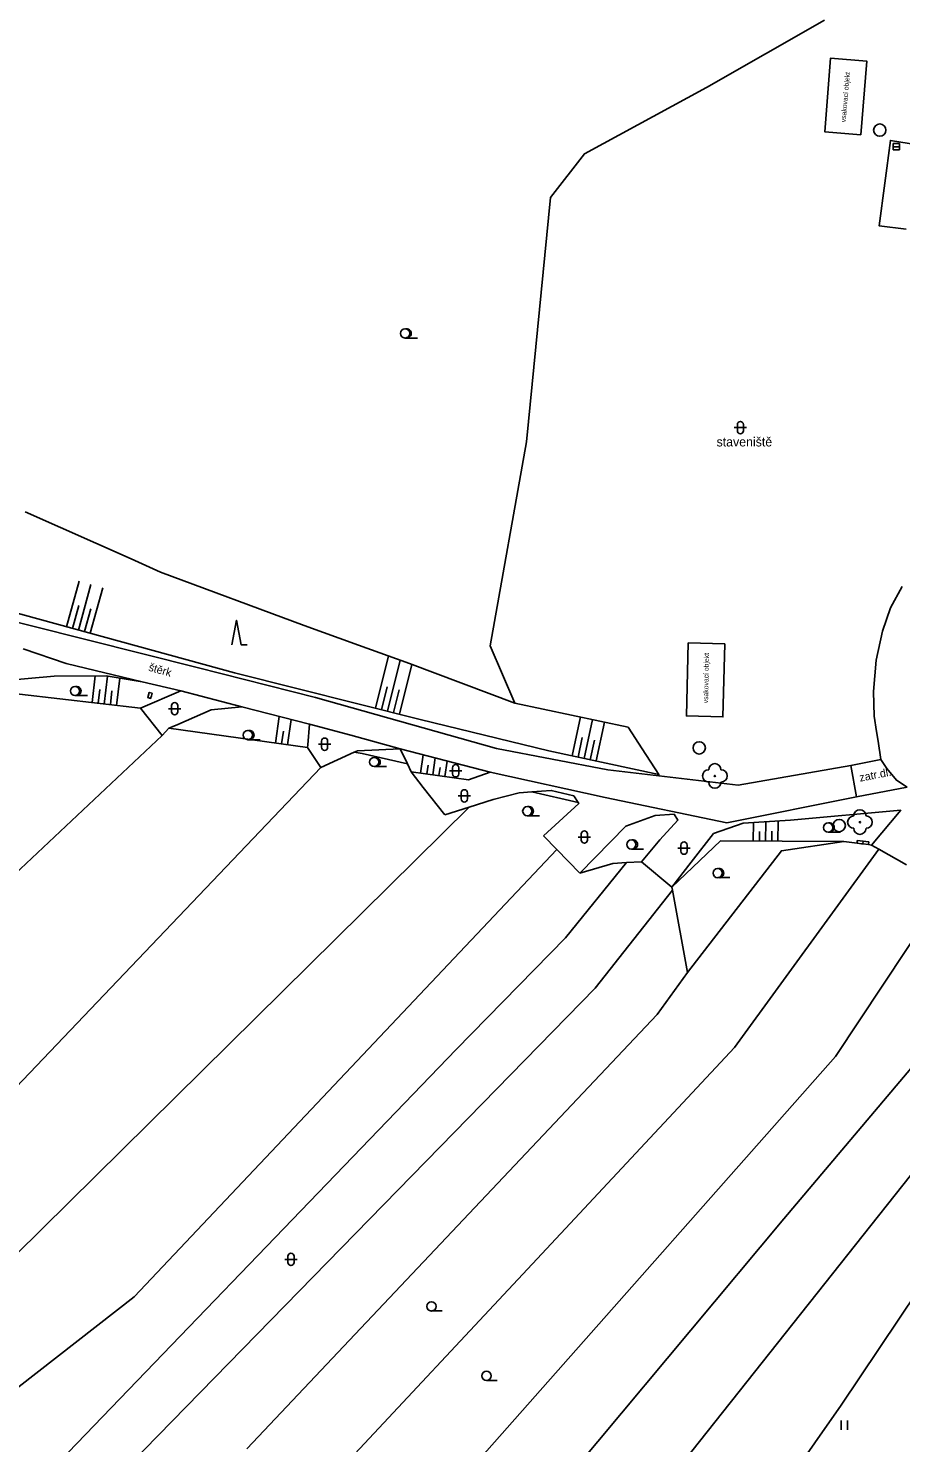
# Model space of a CAD drawing. Extents: x -595546 to -593986, y -1160845 to -1159202.
# Drawn here: x -594860 to -594789.1, y -1160337.3 to -1160222.4 of the extents above; entities that cross this region are included whole.
import ezdxf

# ---------------------------------------------------------------- set-up
doc = ezdxf.new("R2010")
doc.units = 0
for name, color, linetype in [('DOP - rozhrani ploch obecne', 7, 'Continuous'), ('Level 22', 7, 'Continuous'), ('Level 27', 7, 'Continuous'), ('Level 36', 7, 'Continuous'), ('silnoproud - povrch.  znaky a  RIS  skut. velikost', 7, 'Continuous'), ('TM - chodniky - VP', 7, 'Continuous'), ('TM - DSPS - pomocna konstrukcni linie', 7, 'Continuous'), ('TM - horni hrana svahu', 7, 'Continuous'), ('TM - hranice souvisleho porostu (skupiny stromu_ kere)', 7, 'Continuous'), ('TM - komunikace - VP', 7, 'Continuous'), ('TM - nezpevnene cesty a chodniky', 7, 'Continuous'), ('TM - plot drateny_ kovovy - VP', 7, 'Continuous'), ('TM - pomocna konstrukcni linie', 7, 'Continuous'), ('TM - popis povrchu', 7, 'Continuous'), ('TM - poznamka', 7, 'Continuous'), ('TM - rozhrani ploch obecne - VP', 7, 'Continuous'), ('TM - srafovani', 7, 'Continuous'), ('TM - vjezd na pozemek', 7, 'Continuous'), ('TM - zed operna - VP', 7, 'Continuous')]:
    doc.layers.add(name, color=color, linetype=linetype)

msp = doc.modelspace()

# ---------------------------------------------------------------- linework, layer by layer
at = {"layer": 'DOP - rozhrani ploch obecne'}
for points in [[(-594851.61, -1160265.54), (-594860.2, -1160261.72)], [(-594849.22, -1160266.61), (-594851.61, -1160265.54)], [(-594873.96, -1160303.27), (-594849.08, -1160279.88)], [(-594832.84, -1160281.36), (-594833.5, -1160281.25)], [(-594829.17, -1160282.19), (-594832.84, -1160281.36)], [(-594836.19, -1160282.48), (-594865.91, -1160313.65)], [(-594815.32, -1160285.32), (-594819.07, -1160284.47)], [(-594863.19, -1160324.23), (-594824.16, -1160285.7)], [(-594781.02, -1160285.75), (-594794.42, -1160305.96)], [(-594817.04, -1160289.14), (-594851.37, -1160325.46)], [(-594802.61, -1160305.23), (-594790.9, -1160289.12)], [(-594816.33, -1160296.33), (-594811.39, -1160290.21)], [(-594813.93, -1160300.41), (-594807.65, -1160292.45)], [(-594825.2, -1160305.38), (-594816.33, -1160296.33)], [(-594806.42, -1160299.14), (-594808.9, -1160302.53)], [(-594859.71, -1160347.28), (-594813.93, -1160300.41)], [(-594808.9, -1160302.53), (-594842.2, -1160337.83)], [(-594818.64, -1160322.38), (-594802.61, -1160305.23)], [(-594862.34, -1160343.93), (-594825.2, -1160305.38)], [(-594794.42, -1160305.96), (-594847.73, -1160366.26)], [(-594798.61, -1160319.14), (-594787.86, -1160306.42)], [(-594781.38, -1160306.84), (-594818.13, -1160353.2)], [(-594828.82, -1160355.31), (-594798.61, -1160319.14)], [(-594835.4, -1160340.31), (-594818.64, -1160322.38)], [(-594851.37, -1160325.46), (-594862.31, -1160334.01)], [(-594793.96, -1160334.28), (-594787.72, -1160324.99)], [(-594809.1, -1160355.95), (-594793.96, -1160334.28)]]:
    msp.add_lwpolyline(points, dxfattribs=at)
at = {"layer": 'Level 22'}
for centre in [(-594804.21, -1160283.17), (-594792.43, -1160286.92)]:
    msp.add_circle(centre, 0.05, dxfattribs=at)
for centre, start, end in [((-594804.21, -1160282.67), 0, 180), ((-594804.71, -1160283.17), 90, 270), ((-594803.71, -1160283.17), 270, 90), ((-594804.21, -1160283.67), 180, 0), ((-594792.93, -1160286.92), 90, 270), ((-594792.43, -1160286.42), 0, 180), ((-594791.93, -1160286.92), 270, 90), ((-594792.43, -1160287.42), 180, 0)]:
    msp.add_arc(centre, 0.5, start, end, dxfattribs=at)
at = {"layer": 'Level 27'}
msp.add_line((-594789.72, -1160232.07), (-594789.22, -1160232.07), dxfattribs=at)
msp.add_lwpolyline([(-594789.72, -1160232.32), (-594789.22, -1160232.32), (-594789.22, -1160231.82), (-594789.72, -1160231.82)], close=True, dxfattribs=at)
for centre in [(-594790.82, -1160230.72), (-594805.48, -1160280.89), (-594794.11, -1160287.2)]:
    msp.add_circle(centre, 0.5, dxfattribs=at)
at = {"layer": 'Level 36'}
for p, q in [((-594829.36, -1160247.61), (-594828.36, -1160247.61)), ((-594802.38, -1160254.63), (-594802.38, -1160255.13)), ((-594801.88, -1160254.63), (-594801.88, -1160255.13)), ((-594802.63, -1160254.88), (-594801.63, -1160254.88)), ((-594856.16, -1160276.64), (-594855.16, -1160276.64)), ((-594848.57, -1160277.71), (-594847.57, -1160277.71)), ((-594848.32, -1160277.46), (-594848.32, -1160277.96)), ((-594847.82, -1160277.46), (-594847.82, -1160277.96)), ((-594842.13, -1160280.23), (-594841.13, -1160280.23)), ((-594836.4, -1160280.59), (-594835.4, -1160280.59)), ((-594836.15, -1160280.34), (-594836.15, -1160280.84)), ((-594835.65, -1160280.34), (-594835.65, -1160280.84)), ((-594831.87, -1160282.41), (-594830.87, -1160282.41)), ((-594825.76, -1160282.75), (-594824.76, -1160282.75)), ((-594825.51, -1160282.5), (-594825.51, -1160283)), ((-594825.01, -1160282.5), (-594825.01, -1160283)), ((-594824.8, -1160284.54), (-594824.8, -1160285.04)), ((-594824.3, -1160284.54), (-594824.3, -1160285.04)), ((-594825.05, -1160284.79), (-594824.05, -1160284.79)), ((-594819.44, -1160286.41), (-594818.44, -1160286.41)), ((-594815.05, -1160287.88), (-594815.05, -1160288.38)), ((-594814.55, -1160287.88), (-594814.55, -1160288.38)), ((-594795.01, -1160287.73), (-594794.01, -1160287.73)), ((-594815.3, -1160288.13), (-594814.3, -1160288.13)), ((-594810.99, -1160289.11), (-594809.99, -1160289.11)), ((-594807.21, -1160289.03), (-594806.21, -1160289.03)), ((-594806.96, -1160288.78), (-594806.96, -1160289.28)), ((-594806.46, -1160288.78), (-594806.46, -1160289.28)), ((-594803.98, -1160291.43), (-594802.98, -1160291.43)), ((-594839.13, -1160322.43), (-594838.13, -1160322.43)), ((-594838.88, -1160322.18), (-594838.88, -1160322.68)), ((-594838.38, -1160322.18), (-594838.38, -1160322.68)), ((-594827.22, -1160326.62), (-594826.34, -1160326.62)), ((-594822.75, -1160332.27), (-594821.88, -1160332.27)), ((-594793.94, -1160336.27), (-594793.94, -1160335.52)), ((-594793.94, -1160336.27), (-594793.94, -1160335.52)), ((-594793.44, -1160336.27), (-594793.44, -1160335.52)), ((-594793.44, -1160336.27), (-594793.44, -1160335.52))]:
    msp.add_line(p, q, dxfattribs=at)
msp.add_lwpolyline([(-594843.43, -1160272.52), (-594843.05, -1160270.52), (-594842.68, -1160272.52), (-594842.18, -1160272.52)], dxfattribs=at)
for centre in [(-594829.36, -1160247.23), (-594856.16, -1160276.27), (-594842.13, -1160279.85), (-594831.87, -1160282.04), (-594819.44, -1160286.03), (-594795.01, -1160287.36), (-594810.99, -1160288.74), (-594803.98, -1160291.06), (-594827.22, -1160326.25), (-594822.75, -1160331.89)]:
    msp.add_circle(centre, 0.375, dxfattribs=at)
for centre, radius, start, end in [((-594829.23, -1160247.23), 0.375, 260.4059, 99.5941), ((-594802.13, -1160254.63), 0.25, 0, 180), ((-594802.13, -1160255.13), 0.25, 180, 0), ((-594856.04, -1160276.27), 0.375, 260.4059, 99.5941), ((-594848.07, -1160277.46), 0.25, 0, 180), ((-594848.07, -1160277.96), 0.25, 180, 0), ((-594842, -1160279.85), 0.375, 260.4059, 99.5941), ((-594835.9, -1160280.34), 0.25, 0, 180), ((-594835.9, -1160280.84), 0.25, 180, 0), ((-594831.75, -1160282.04), 0.375, 260.4059, 99.5941), ((-594825.26, -1160282.5), 0.25, 0, 180), ((-594825.26, -1160283), 0.25, 180, 0), ((-594824.55, -1160284.54), 0.25, 0, 180), ((-594824.55, -1160285.04), 0.25, 180, 0), ((-594819.32, -1160286.03), 0.375, 260.4059, 99.5941), ((-594814.8, -1160287.88), 0.25, 0, 180), ((-594794.89, -1160287.36), 0.375, 260.4059, 99.5941), ((-594814.8, -1160288.38), 0.25, 180, 0), ((-594810.86, -1160288.74), 0.375, 260.4059, 99.5941), ((-594806.71, -1160288.78), 0.25, 0, 180), ((-594806.71, -1160289.28), 0.25, 180, 0), ((-594803.86, -1160291.06), 0.375, 260.4059, 99.5941), ((-594838.63, -1160322.18), 0.25, 0, 180), ((-594838.63, -1160322.68), 0.25, 180, 0)]:
    msp.add_arc(centre, radius, start, end, dxfattribs=at)
at = {"layer": 'silnoproud - povrch.  znaky a  RIS  skut. velikost'}
for points in [[(-594849.9, -1160276.45), (-594849.96, -1160276.66), (-594850.02, -1160276.87), (-594850.26, -1160276.8), (-594850.14, -1160276.38), (-594849.9, -1160276.45)], [(-594792.64, -1160288.42), (-594792.66, -1160288.63)], [(-594792.4, -1160288.44), (-594792.64, -1160288.42)], [(-594792.17, -1160288.47), (-594792.4, -1160288.44)], [(-594792.19, -1160288.69), (-594792.17, -1160288.47)], [(-594792.17, -1160288.47), (-594791.94, -1160288.49)], [(-594791.94, -1160288.49), (-594791.71, -1160288.51)], [(-594791.71, -1160288.51), (-594791.73, -1160288.73)]]:
    msp.add_lwpolyline(points, dxfattribs=at)
at = {"layer": 'TM - chodniky - VP'}
for points in [[(-594793.18, -1160282.32), (-594790.72, -1160281.83)], [(-594792.72, -1160284.87), (-594793.18, -1160282.32)], [(-594788.6, -1160284.09), (-594792.72, -1160284.87)]]:
    msp.add_lwpolyline(points, dxfattribs=at)
at = {"layer": 'TM - DSPS - pomocna konstrukcni linie'}
msp.add_lwpolyline([(-594837.55, -1160270.94), (-594849.22, -1160266.61)], dxfattribs=at)
at = {"layer": 'TM - horni hrana svahu'}
for points in [[(-594822.44, -1160282.87), (-594824.21, -1160283.48), (-594828.86, -1160282.83)], [(-594803.76, -1160288.44), (-594793.73, -1160288.5)]]:
    msp.add_lwpolyline(points, dxfattribs=at)
at = {"layer": 'TM - hranice souvisleho porostu (skupiny stromu_ kere)'}
for points in [[(-594820.45, -1160277.26), (-594822.44, -1160272.6), (-594819.51, -1160256.04), (-594817.54, -1160236.2), (-594814.8, -1160232.64), (-594804.88, -1160227.25), (-594795.31, -1160221.79)], [(-594900.56, -1160263.99), (-594890.11, -1160264.28), (-594878.75, -1160265.89), (-594861.63, -1160269.74), (-594843.21, -1160274.8), (-594828.13, -1160278.58), (-594817.68, -1160281.13), (-594808.77, -1160283.04)], [(-594866.19, -1160276.82), (-594864.38, -1160276.17), (-594862.41, -1160275.46), (-594857.86, -1160275.06), (-594853.64, -1160275.05), (-594850.72, -1160275.52)], [(-594850.84, -1160277.67), (-594847.56, -1160276.25)], [(-594848.54, -1160279.28), (-594848.27, -1160279.17), (-594847.82, -1160278.98), (-594845.1, -1160277.81), (-594842.61, -1160277.56)], [(-594837.28, -1160280.87), (-594837.26, -1160280.65), (-594837.11, -1160278.97)], [(-594811.25, -1160279.2), (-594810.1, -1160280.98)], [(-594833.5, -1160281.25), (-594833.23, -1160281.14), (-594829.75, -1160280.96)], [(-594829.17, -1160282.19), (-594829.75, -1160280.96)], [(-594810.1, -1160280.98), (-594808.77, -1160283.04)], [(-594836.19, -1160282.48), (-594833.5, -1160281.25)], [(-594828.86, -1160282.83), (-594829.17, -1160282.19)], [(-594824.16, -1160285.7), (-594822.22, -1160285.07), (-594820.09, -1160284.55), (-594819.07, -1160284.47)], [(-594819.07, -1160284.47), (-594817.49, -1160284.34), (-594815.66, -1160284.78), (-594815.32, -1160285.32)], [(-594826.12, -1160286.34), (-594824.16, -1160285.7)], [(-594815.32, -1160285.32), (-594815.26, -1160285.41), (-594818.11, -1160288.03)], [(-594815.16, -1160291.07), (-594811.44, -1160287.26), (-594809.05, -1160286.38), (-594807.52, -1160286.28), (-594807.21, -1160286.75), (-594808.68, -1160288.36), (-594810.17, -1160290.14)], [(-594804.31, -1160287.85), (-594801.91, -1160287.01), (-594798.06, -1160286.77), (-594789.12, -1160285.96), (-594791.5, -1160288.78)], [(-594807.7, -1160292.2), (-594806.12, -1160290.16), (-594804.31, -1160287.85)], [(-594807.7, -1160292.2), (-594807.65, -1160292.45)], [(-594807.65, -1160292.45), (-594806.42, -1160299.14)]]:
    msp.add_lwpolyline(points, dxfattribs=at)
at = {"layer": 'TM - komunikace - VP'}
for points in [[(-594781.85, -1160232.87), (-594789.96, -1160231.56), (-594790.88, -1160238.48), (-594788.67, -1160238.76)], [(-594788.99, -1160267.78), (-594789.96, -1160269.51), (-594790.59, -1160271.41), (-594791.11, -1160273.77), (-594791.34, -1160276.3), (-594791.28, -1160278.31), (-594791.09, -1160279.55), (-594790.96, -1160280.35), (-594790.72, -1160281.83)], [(-594788.6, -1160284.09), (-594789.46, -1160283.52), (-594790.24, -1160282.56), (-594790.72, -1160281.83)]]:
    msp.add_lwpolyline(points, dxfattribs=at)
at = {"layer": 'TM - nezpevnene cesty a chodniky'}
for points in [[(-594821.95, -1160280.93), (-594836.64, -1160276.8), (-594846.25, -1160274.36), (-594864.25, -1160269.84), (-594878.19, -1160266.43), (-594893.14, -1160264.82), (-594900.56, -1160263.99)], [(-594860.36, -1160272.84), (-594856.87, -1160274.05), (-594850.72, -1160275.52)], [(-594842.61, -1160277.56), (-594847.56, -1160276.25)], [(-594837.11, -1160278.97), (-594842.61, -1160277.56)], [(-594833.77, -1160279.86), (-594829.75, -1160280.96)], [(-594829.75, -1160280.96), (-594822.44, -1160282.87)], [(-594821.95, -1160280.93), (-594812.91, -1160282.67)], [(-594793.18, -1160282.32), (-594802.31, -1160283.92)], [(-594813.11, -1160284.92), (-594822.44, -1160282.87)], [(-594812.91, -1160282.67), (-594808.77, -1160283.16)], [(-594808.77, -1160283.16), (-594802.31, -1160283.92)], [(-594803.24, -1160286.99), (-594813.11, -1160284.92)], [(-594803.24, -1160286.99), (-594792.72, -1160284.87)]]:
    msp.add_lwpolyline(points, dxfattribs=at)
at = {"layer": 'TM - plot drateny_ kovovy - VP'}
for points in [[(-594837.55, -1160270.94), (-594833.14, -1160272.54), (-594828.99, -1160274.04), (-594820.45, -1160277.26)], [(-594865.5, -1160277.69), (-594863.96, -1160276.14), (-594850.84, -1160277.67)], [(-594820.45, -1160277.26), (-594811.25, -1160279.2)], [(-594848.54, -1160279.28), (-594849.08, -1160279.88)], [(-594837.28, -1160280.87), (-594848.54, -1160279.28)], [(-594827.9, -1160284.11), (-594828.86, -1160282.83)], [(-594803.76, -1160288.44), (-594807.7, -1160292.2)], [(-594806.42, -1160299.14), (-594798.81, -1160289.25), (-594793.73, -1160288.5)], [(-594793.73, -1160288.5), (-594792.66, -1160288.63)], [(-594792.66, -1160288.63), (-594792.3, -1160288.68), (-594792.19, -1160288.69)], [(-594792.19, -1160288.69), (-594791.73, -1160288.73)], [(-594791.73, -1160288.73), (-594791.5, -1160288.78)], [(-594815.16, -1160291.07), (-594812.48, -1160290.27), (-594811.39, -1160290.21)], [(-594811.39, -1160290.21), (-594810.17, -1160290.14)]]:
    msp.add_lwpolyline(points, dxfattribs=at)
at = {"layer": 'TM - pomocna konstrukcni linie'}
msp.add_lwpolyline([(-594808.77, -1160283.04), (-594808.77, -1160283.16)], dxfattribs=at)
at = {"layer": 'TM - rozhrani ploch obecne - VP'}
for points in [[(-594792.35, -1160231.09), (-594795.29, -1160230.85), (-594794.81, -1160224.87), (-594791.87, -1160225.11), (-594792.35, -1160231.09)], [(-594806.37, -1160272.37), (-594803.4, -1160272.45), (-594803.55, -1160278.38), (-594806.52, -1160278.3), (-594806.37, -1160272.37)]]:
    msp.add_lwpolyline(points, dxfattribs=at)
at = {"layer": 'TM - srafovani'}
for points in [[(-594856.85, -1160271.05), (-594855.83, -1160267.35)], [(-594855.88, -1160271.32), (-594854.87, -1160267.62)], [(-594854.92, -1160271.58), (-594853.9, -1160267.88)], [(-594856.37, -1160271.19), (-594855.86, -1160269.33)], [(-594855.4, -1160271.45), (-594854.89, -1160269.6)], [(-594831.76, -1160277.67), (-594830.7, -1160273.42)], [(-594830.79, -1160277.91), (-594829.75, -1160273.76)], [(-594829.82, -1160278.16), (-594828.81, -1160274.11)], [(-594854.78, -1160277.21), (-594854.53, -1160275.05)], [(-594853.79, -1160277.33), (-594853.52, -1160275.07)], [(-594852.79, -1160277.44), (-594852.53, -1160275.23)], [(-594854.28, -1160277.27), (-594854.15, -1160276.16)], [(-594853.29, -1160277.38), (-594853.16, -1160276.27)], [(-594831.28, -1160277.79), (-594830.81, -1160275.93)], [(-594830.31, -1160278.03), (-594829.84, -1160276.17)], [(-594839.89, -1160280.5), (-594839.58, -1160278.34)], [(-594838.9, -1160280.64), (-594838.61, -1160278.59)], [(-594815.8, -1160281.53), (-594815.12, -1160278.38)], [(-594814.82, -1160281.74), (-594814.14, -1160278.59)], [(-594813.84, -1160281.95), (-594813.16, -1160278.8)], [(-594839.39, -1160280.57), (-594839.24, -1160279.52)], [(-594815.31, -1160281.64), (-594814.97, -1160280.06)], [(-594814.33, -1160281.85), (-594813.99, -1160280.27)], [(-594828.1, -1160282.94), (-594827.89, -1160281.45)], [(-594827.6, -1160283.01), (-594827.5, -1160282.29)], [(-594827.11, -1160283.07), (-594826.92, -1160281.7)], [(-594826.12, -1160283.21), (-594825.94, -1160281.96)], [(-594826.61, -1160283.14), (-594826.52, -1160282.49)], [(-594800.09, -1160288.46), (-594800.08, -1160286.9)], [(-594799.09, -1160288.47), (-594799.08, -1160286.83)], [(-594801.09, -1160288.46), (-594801.08, -1160286.96)], [(-594800.59, -1160288.46), (-594800.59, -1160287.69)], [(-594799.59, -1160288.46), (-594799.59, -1160287.66)]]:
    msp.add_lwpolyline(points, dxfattribs=at)
at = {"layer": 'TM - vjezd na pozemek'}
for points in [[(-594850.84, -1160277.67), (-594849.08, -1160279.88)], [(-594837.28, -1160280.87), (-594836.19, -1160282.48)], [(-594827.9, -1160284.11), (-594826.12, -1160286.34)], [(-594817.04, -1160289.14), (-594818.11, -1160288.03)], [(-594815.16, -1160291.07), (-594817.04, -1160289.14)], [(-594790.9, -1160289.12), (-594791.5, -1160288.78)], [(-594788.66, -1160290.39), (-594790.9, -1160289.12)], [(-594810.17, -1160290.14), (-594807.7, -1160292.2)]]:
    msp.add_lwpolyline(points, dxfattribs=at)
at = {"layer": 'TM - zed operna - VP'}
for points in [[(-594847.56, -1160276.25), (-594850.72, -1160275.52)], [(-594833.77, -1160279.86), (-594837.11, -1160278.97)]]:
    msp.add_lwpolyline(points, dxfattribs=at)

# ---------------------------------------------------------------- texts
at = {"layer": 'TM - popis povrchu'}
for s, rotation, p in [('štěrk', 344.297, (-594850.24, -1160274.61)), ('zatr.dl.', 11, (-594792.41, -1160283.64))]:
    msp.add_text(s, height=0.65, rotation=rotation, dxfattribs=at).set_placement(p)
at = {"layer": 'TM - poznamka'}
for rotation, p in [(85, (-594793.59, -1160230.09)), (89, (-594804.76, -1160277.27))]:
    msp.add_text('vsakovací objekt', height=0.4, rotation=rotation, dxfattribs=at).set_placement(p)
msp.add_text('staveniště', height=0.75, dxfattribs=at).set_placement((-594804.07, -1160256.41))

doc.saveas('drawing.dxf')
